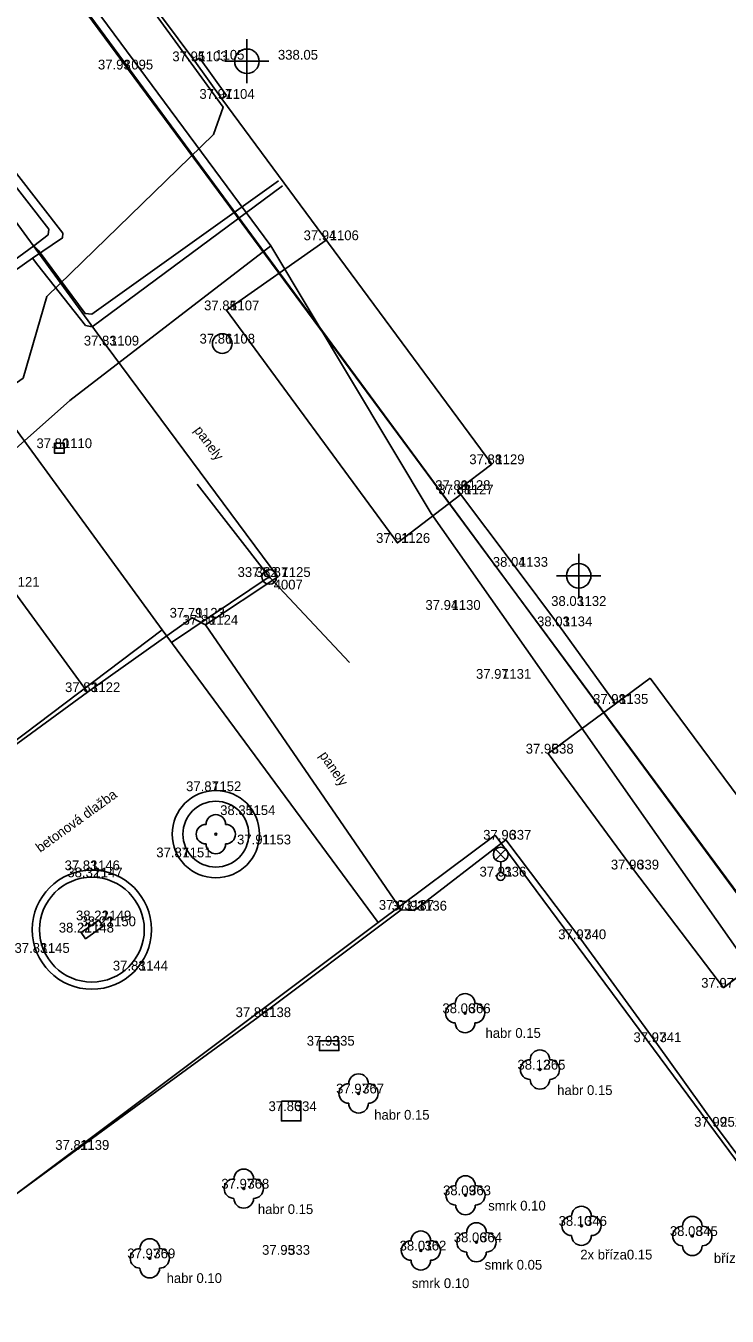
# Model space of a CAD drawing. Extents: x -609709 to -609357, y -1051535 to -1051131.
# Drawn here: x -609562.01 to -609544.11, y -1051300.92 to -1051267.96 of the extents above; entities that cross this region are included whole.
import ezdxf

# ---------------------------------------------------------------- set-up
doc = ezdxf.new("R2010")
doc.units = 0
for name, color, linetype in [('Vrstva 1', 7, 'Continuous'), ('Vrstva 10', 7, 'Continuous'), ('Vrstva 12', 7, 'Continuous'), ('Vrstva 15', 7, 'Continuous'), ('Vrstva 18', 7, 'Continuous'), ('Vrstva 19', 7, 'Continuous'), ('Vrstva 2', 7, 'Continuous'), ('Vrstva 3', 7, 'Continuous'), ('Vrstva 4', 7, 'Continuous'), ('Vrstva 5', 7, 'Continuous'), ('Vrstva 7', 7, 'Continuous'), ('Vrstva 9', 7, 'Continuous')]:
    doc.layers.add(name, color=color, linetype=linetype)

msp = doc.modelspace()

# ---------------------------------------------------------------- linework, layer by layer
at = {"layer": 'Vrstva 1'}
for p, q in [((-609557.7, -1051268.87), (-609557.7, -1051268.87)), ((-609557.27, -1051268.83), (-609557.27, -1051268.83)), ((-609559.6, -1051269.08), (-609559.6, -1051269.08)), ((-609557.01, -1051269.83), (-609557.01, -1051269.83)), ((-609554.35, -1051273.44), (-609554.35, -1051273.44)), ((-609556.89, -1051275.23), (-609556.89, -1051275.23)), ((-609559.96, -1051276.13), (-609559.96, -1051276.13)), ((-609557, -1051276.08), (-609557, -1051276.08)), ((-609561.16, -1051278.75), (-609561.16, -1051278.75)), ((-609550.12, -1051279.16), (-609550.12, -1051279.16)), ((-609550.99, -1051279.82), (-609550.99, -1051279.82)), ((-609550.91, -1051279.93), (-609550.91, -1051279.93)), ((-609552.53, -1051281.17), (-609552.53, -1051281.17)), ((-609549.52, -1051281.78), (-609549.52, -1051281.78)), ((-609555.8, -1051282.04), (-609555.8, -1051282.04)), ((-609555.58, -1051282.04), (-609555.58, -1051282.04)), ((-609548.03, -1051282.78), (-609548.03, -1051282.78)), ((-609557.77, -1051283.08), (-609557.77, -1051283.08)), ((-609551.24, -1051282.88), (-609551.24, -1051282.88)), ((-609557.43, -1051283.26), (-609557.43, -1051283.26)), ((-609548.39, -1051283.3), (-609548.39, -1051283.3)), ((-609549.95, -1051284.64), (-609549.95, -1051284.64)), ((-609560.44, -1051284.98), (-609560.44, -1051284.98)), ((-609546.96, -1051285.28), (-609546.96, -1051285.28)), ((-609548.68, -1051286.55), (-609548.68, -1051286.55)), ((-609557.35, -1051287.51), (-609557.35, -1051287.51)), ((-609556.48, -1051288.12), (-609556.48, -1051288.12)), ((-609556.08, -1051288.87), (-609556.08, -1051288.87)), ((-609549.76, -1051288.75), (-609549.76, -1051288.75)), ((-609558.11, -1051289.2), (-609558.11, -1051289.2)), ((-609560.45, -1051289.53), (-609560.45, -1051289.53)), ((-609560.38, -1051289.71), (-609560.38, -1051289.71)), ((-609549.89, -1051289.69), (-609549.89, -1051289.69)), ((-609546.5, -1051289.51), (-609546.5, -1051289.51)), ((-609552.43, -1051290.54), (-609552.43, -1051290.54)), ((-609552.1, -1051290.56), (-609552.1, -1051290.56)), ((-609560.16, -1051290.81), (-609560.16, -1051290.81)), ((-609560.04, -1051290.96), (-609560.04, -1051290.96)), ((-609560.6, -1051291.12), (-609560.6, -1051291.12)), ((-609547.85, -1051291.29), (-609547.85, -1051291.29)), ((-609561.73, -1051291.64), (-609561.73, -1051291.64)), ((-609559.22, -1051292.09), (-609559.22, -1051292.09)), ((-609544.2, -1051292.53), (-609544.2, -1051292.53)), ((-609556.08, -1051293.28), (-609556.08, -1051293.28)), ((-609550.8, -1051293.18), (-609550.8, -1051293.18)), ((-609554.27, -1051294.01), (-609554.27, -1051294.01)), ((-609545.93, -1051293.92), (-609545.93, -1051293.92)), ((-609548.89, -1051294.62), (-609548.89, -1051294.62)), ((-609553.52, -1051295.23), (-609553.52, -1051295.23)), ((-609555.24, -1051295.68), (-609555.24, -1051295.68)), ((-609544.38, -1051296.08), (-609544.38, -1051296.08)), ((-609560.72, -1051296.67), (-609560.72, -1051296.67)), ((-609556.45, -1051297.66), (-609556.45, -1051297.66)), ((-609550.79, -1051297.83), (-609550.79, -1051297.83)), ((-609547.83, -1051298.61), (-609547.83, -1051298.61)), ((-609545, -1051298.87), (-609545, -1051298.87)), ((-609551.93, -1051299.24), (-609551.93, -1051299.24)), ((-609550.51, -1051299.03), (-609550.51, -1051299.03)), ((-609558.85, -1051299.44), (-609558.85, -1051299.44)), ((-609555.41, -1051299.35), (-609555.41, -1051299.35))]:
    msp.add_line(p, q, dxfattribs=at)
at = {"layer": 'Vrstva 10'}
for p, q in [((-609573.93, -1051249.42), (-609542.5, -1051291.94)), ((-609564.1, -1051275.77), (-609558.53, -1051283.39)), ((-609569.85, -1051291.94), (-609558.53, -1051283.39)), ((-609558.53, -1051283.39), (-609553.02, -1051290.86)), ((-609553.02, -1051290.86), (-609550.03, -1051288.63)), ((-609550.03, -1051288.63), (-609523.24, -1051324.85)), ((-609564.36, -1051299.37), (-609553.02, -1051290.86))]:
    msp.add_line(p, q, dxfattribs=at)
at = {"layer": 'Vrstva 12'}
for points in [[(-609617.53, -1051308.92), (-609614.08, -1051306.67), (-609612.94, -1051305.52), (-609610.39, -1051304.93), (-609608.61, -1051303.76), (-609606.06, -1051302.68), (-609604.05, -1051302.21), (-609601.38, -1051301.86), (-609597.07, -1051299.84), (-609592.58, -1051298), (-609588.06, -1051296.22), (-609585.76, -1051295.02), (-609575.12, -1051289.04), (-609565.28, -1051281.43), (-609560.89, -1051277.53), (-609555.76, -1051273.58), (-609560.56, -1051267.09), (-609566.32, -1051260.26), (-609571.84, -1051253.12), (-609574.91, -1051248.7), (-609573.88, -1051248.47), (-609573.078, -1051248.47)], [(-609555.76, -1051273.58), (-609551.67, -1051280.42), (-609543.15, -1051292.56), (-609542.34, -1051292.8), (-609539.7, -1051291.43), (-609531.29, -1051285.12), (-609523.54, -1051278.84), (-609523.841, -1051278.449)]]:
    msp.add_lwpolyline(points, dxfattribs=at)
at = {"layer": 'Vrstva 15'}
msp.add_lwpolyline([(-609593.36, -1051298.96), (-609591.75, -1051296.49), (-609586.64, -1051293.9), (-609582.17, -1051291.76), (-609577.67, -1051289.07), (-609573.76, -1051285.96), (-609563.26, -1051277.78), (-609562.08, -1051276.96), (-609561.48, -1051274.88), (-609557.22, -1051270.74), (-609556.98, -1051270.04), (-609559.79, -1051266.16), (-609564.332, -1051262.54), (-609570.76, -1051254.05), (-609570.582, -1051253.853)], dxfattribs=at)
at = {"layer": 'Vrstva 18'}
for points in [[(-609555.8, -1051282.04), (-609557.637, -1051279.668)], [(-609555.8, -1051282.04), (-609558.291, -1051283.712)], [(-609555.8, -1051282.04), (-609553.748, -1051284.228)]]:
    msp.add_lwpolyline(points, dxfattribs=at)
for radius in [0.188, 0.025]:
    msp.add_circle((-609555.8, -1051282.04), radius, dxfattribs=at)
at = {"layer": 'Vrstva 19'}
for points in [[(-609589.68, -1051320.38), (-609591.1, -1051321.45), (-609591.26, -1051321.42), (-609595.66, -1051315.54), (-609599.29, -1051310.59), (-609603.57, -1051304.6), (-609603.53, -1051304.45), (-609597.5, -1051300.05), (-609589.44, -1051294.18), (-609579.1, -1051286.55), (-609565.69, -1051276.62), (-609561.84, -1051273.9), (-609561.08, -1051273.38), (-609561.07, -1051273.26), (-609565.31, -1051267.81), (-609569, -1051263.05), (-609568.98, -1051262.9), (-609566.12, -1051260.7)], [(-609566.27, -1051260.51), (-609569.29, -1051262.83), (-609569.32, -1051262.99), (-609565.43, -1051268.02), (-609561.43, -1051273.16), (-609561.44, -1051273.3), (-609561.81, -1051273.58)], [(-609561.81, -1051273.58), (-609561.69, -1051273.7), (-609560.5, -1051275.31), (-609560.33, -1051275.33), (-609555.56, -1051271.92)], [(-609555.46, -1051272.05), (-609560.32, -1051275.65), (-609560.49, -1051275.62), (-609561.71, -1051274.08), (-609561.84, -1051273.9)], [(-609561.81, -1051273.58), (-609564.02, -1051275.2), (-609565.73, -1051276.44), (-609579.25, -1051286.33), (-609589.6, -1051294), (-609597.83, -1051299.97), (-609603.9, -1051304.33), (-609603.93, -1051304.5), (-609599.56, -1051310.67), (-609595.87, -1051315.71), (-609591.35, -1051321.78), (-609591.2, -1051321.8), (-609589.56, -1051320.54)]]:
    msp.add_lwpolyline(points, dxfattribs=at)
at = {"layer": 'Vrstva 4'}
for points in [[(-609569.78, -1051291.945), (-609565.31, -1051288.54), (-609560.44, -1051284.98), (-609557.77, -1051283.08), (-609557.43, -1051283.26), (-609555.58, -1051282.04), (-609559.96, -1051276.13), (-609563.31, -1051271.56), (-609565.26, -1051268.95), (-609567.99, -1051265.25), (-609571.41, -1051260.57), (-609575.76, -1051254.69), (-609578.756, -1051250.625)], [(-609562.388, -1051282.307), (-609560.44, -1051284.98)], [(-609557.43, -1051283.26), (-609552.43, -1051290.54)], [(-609549.76, -1051288.75), (-609552.1, -1051290.56), (-609552.43, -1051290.54), (-609556.08, -1051293.28), (-609560.72, -1051296.67), (-609564.331, -1051299.31)], [(-609549.76, -1051288.75), (-609547.85, -1051291.29), (-609545.93, -1051293.92), (-609544.38, -1051296.08), (-609541.25, -1051300.29), (-609539.34, -1051302.91), (-609536.37, -1051306.73), (-609533.41, -1051311.01), (-609529.82, -1051315.81), (-609526.99, -1051319.64), (-609524.14, -1051323.52), (-609523.26, -1051324.77), (-609525.66, -1051326.48), (-609528.98, -1051328.94), (-609532.13, -1051331.13), (-609536.11, -1051333.93)]]:
    msp.add_lwpolyline(points, dxfattribs=at)
at = {"layer": 'Vrstva 5'}
for p, q in [((-609561.285, -1051278.75), (-609561.035, -1051278.75)), ((-609550.022, -1051289.26), (-609549.758, -1051288.995)), ((-609550.022, -1051288.995), (-609549.758, -1051289.26)), ((-609549.89, -1051289.315), (-609549.89, -1051289.59))]:
    msp.add_line(p, q, dxfattribs=at)
for points in [[(-609554.35, -1051273.44), (-609556.89, -1051275.23), (-609552.53, -1051281.17), (-609550.91, -1051279.93)], [(-609546.96, -1051285.28), (-609548.68, -1051286.55)], [(-609548.68, -1051286.55), (-609546.5, -1051289.51), (-609544.2, -1051292.53), (-609542.85, -1051291.49)]]:
    msp.add_lwpolyline(points, dxfattribs=at)
for points in [[(-609561.285, -1051278.625), (-609561.035, -1051278.625), (-609561.035, -1051278.875), (-609561.285, -1051278.875)], [(-609560.6, -1051291.12), (-609560.15, -1051290.803), (-609560.04, -1051290.96), (-609560.49, -1051291.277)], [(-609554.52, -1051293.885), (-609554.02, -1051293.885), (-609554.02, -1051294.135), (-609554.52, -1051294.135)], [(-609555.49, -1051295.43), (-609554.99, -1051295.43), (-609554.99, -1051295.93), (-609555.49, -1051295.93)]]:
    msp.add_lwpolyline(points, close=True, dxfattribs=at)
for centre, radius in [((-609557, -1051276.08), 0.25), ((-609557.164, -1051288.609), 1.115), ((-609557.164, -1051288.609), 0.841), ((-609549.89, -1051289.127), 0.188), ((-609560.328, -1051291.047), 1.522), ((-609560.328, -1051291.047), 1.338), ((-609549.89, -1051289.69), 0.1)]:
    msp.add_circle(centre, radius, dxfattribs=at)
at = {"layer": 'Vrstva 7'}
for centre in [(-609557.164, -1051288.609), (-609550.8, -1051293.18), (-609548.89, -1051294.62), (-609553.52, -1051295.23), (-609556.45, -1051297.66), (-609550.79, -1051297.83), (-609547.83, -1051298.61), (-609545, -1051298.87), (-609551.93, -1051299.24), (-609550.51, -1051299.03), (-609558.85, -1051299.44)]:
    msp.add_circle(centre, 0.025, dxfattribs=at)
for centre, start, end in [((-609557.414, -1051288.609), 90, 270), ((-609557.164, -1051288.359), 0, 180), ((-609556.914, -1051288.609), 270, 90), ((-609557.164, -1051288.859), 180, 0), ((-609550.8, -1051292.93), 0, 180), ((-609551.05, -1051293.18), 90, 270), ((-609550.55, -1051293.18), 270, 90), ((-609550.8, -1051293.43), 180, 0), ((-609548.89, -1051294.37), 0, 180), ((-609549.14, -1051294.62), 90, 270), ((-609548.64, -1051294.62), 270, 90), ((-609553.77, -1051295.23), 90, 270), ((-609553.52, -1051294.98), 0, 180), ((-609553.27, -1051295.23), 270, 90), ((-609548.89, -1051294.87), 180, 0), ((-609553.52, -1051295.48), 180, 0), ((-609556.45, -1051297.41), 0, 180), ((-609556.7, -1051297.66), 90, 270), ((-609556.2, -1051297.66), 270, 90), ((-609551.04, -1051297.83), 90, 270), ((-609550.79, -1051297.58), 0, 180), ((-609550.54, -1051297.83), 270, 90), ((-609556.45, -1051297.91), 180, 0), ((-609550.79, -1051298.08), 180, 0), ((-609547.83, -1051298.36), 0, 180), ((-609550.51, -1051298.78), 0, 180), ((-609548.08, -1051298.61), 90, 270), ((-609547.58, -1051298.61), 270, 90), ((-609545.25, -1051298.87), 90, 270), ((-609545, -1051298.62), 0, 180), ((-609544.75, -1051298.87), 270, 90), ((-609558.85, -1051299.19), 0, 180), ((-609551.93, -1051298.99), 0, 180), ((-609550.76, -1051299.03), 90, 270), ((-609550.26, -1051299.03), 270, 90), ((-609547.83, -1051298.86), 180, 0), ((-609559.1, -1051299.44), 90, 270), ((-609558.6, -1051299.44), 270, 90), ((-609552.18, -1051299.24), 90, 270), ((-609551.68, -1051299.24), 270, 90), ((-609550.51, -1051299.28), 180, 0), ((-609545, -1051299.12), 180, 0), ((-609551.93, -1051299.49), 180, 0), ((-609558.85, -1051299.69), 180, 0)]:
    msp.add_arc(centre, 0.25, start, end, dxfattribs=at)
at = {"layer": 'Vrstva 9'}
for p, q in [((-609556.37, -1051268.558), (-609556.37, -1051268.308)), ((-609556.682, -1051268.87), (-609556.932, -1051268.87)), ((-609556.057, -1051268.87), (-609555.807, -1051268.87)), ((-609556.37, -1051269.183), (-609556.37, -1051269.433)), ((-609547.9, -1051281.698), (-609547.9, -1051281.448)), ((-609548.213, -1051282.01), (-609548.463, -1051282.01)), ((-609547.588, -1051282.01), (-609547.338, -1051282.01)), ((-609547.9, -1051282.323), (-609547.9, -1051282.573))]:
    msp.add_line(p, q, dxfattribs=at)
for points in [[(-609564.23, -1051262.48), (-609542.85, -1051291.49)], [(-609559.85, -1051265.97), (-609557.7, -1051268.87)], [(-609556.37, -1051268.558), (-609556.37, -1051268.87), (-609556.057, -1051268.87)], [(-609557.7, -1051268.87), (-609557.58, -1051268.781)], [(-609557.01, -1051269.83), (-609557.7, -1051268.87)], [(-609556.89, -1051269.741), (-609557.58, -1051268.781)], [(-609556.37, -1051269.183), (-609556.37, -1051268.87), (-609556.682, -1051268.87)], [(-609557.01, -1051269.83), (-609556.89, -1051269.741)], [(-609557.01, -1051269.83), (-609550.12, -1051279.16), (-609550.99, -1051279.82), (-609549.52, -1051281.78)], [(-609549.52, -1051281.78), (-609548.39, -1051283.3)], [(-609547.9, -1051281.698), (-609547.9, -1051282.01), (-609547.588, -1051282.01)], [(-609547.9, -1051282.323), (-609547.9, -1051282.01), (-609548.213, -1051282.01)], [(-609548.39, -1051283.3), (-609546.96, -1051285.28)], [(-609546.074, -1051284.624), (-609546.96, -1051285.28)], [(-609542.522, -1051291.248), (-609542.434, -1051291.366), (-609541.56, -1051290.72), (-609546.074, -1051284.624)]]:
    msp.add_lwpolyline(points, dxfattribs=at)
for centre, start, end in [((-609556.37, -1051268.87), 90, 180), ((-609556.37, -1051268.87), 0, 90), ((-609556.37, -1051268.87), 180, 270), ((-609556.37, -1051268.87), 270, 0), ((-609547.9, -1051282.01), 90, 180), ((-609547.9, -1051282.01), 0, 90), ((-609547.9, -1051282.01), 180, 270), ((-609547.9, -1051282.01), 270, 0)]:
    msp.add_arc(centre, 0.312, start, end, dxfattribs=at)

# ---------------------------------------------------------------- texts
at = {"layer": 'Vrstva 18'}
msp.add_text(' 4007', height=0.25, dxfattribs=at).set_placement((-609555.78, -1051282.36))
at = {"layer": 'Vrstva 2'}
for s, p in [(' 1103', (-609557.7, -1051268.87)), (' 1105', (-609557.27, -1051268.83)), (' 1095', (-609559.6, -1051269.08)), (' 1104', (-609557.01, -1051269.83)), (' 1106', (-609554.35, -1051273.44)), (' 1107', (-609556.89, -1051275.23)), (' 1109', (-609559.96, -1051276.13)), (' 1108', (-609557, -1051276.08)), (' 1110', (-609561.16, -1051278.75)), (' 1129', (-609550.12, -1051279.16)), (' 1128', (-609550.99, -1051279.82)), (' 1127', (-609550.91, -1051279.93)), (' 1126', (-609552.53, -1051281.17)), (' 1125', (-609555.58, -1051282.04)), (' 1133', (-609549.52, -1051281.78)), (' 1121', (-609562.5, -1051282.29)), (' 1130', (-609551.24, -1051282.88)), (' 1132', (-609548.03, -1051282.78)), (' 1123', (-609557.77, -1051283.08)), (' 1124', (-609557.43, -1051283.26)), (' 1134', (-609548.39, -1051283.3)), (' 1131', (-609549.95, -1051284.64)), (' 1122', (-609560.44, -1051284.98)), (' 1135', (-609546.96, -1051285.28)), (' 338', (-609548.68, -1051286.55)), (' 1152', (-609557.35, -1051287.51)), (' 1154', (-609556.48, -1051288.12)), (' 1153', (-609556.08, -1051288.87)), (' 337', (-609549.76, -1051288.75)), (' 1151', (-609558.11, -1051289.2)), (' 1146', (-609560.45, -1051289.53)), (' 339', (-609546.5, -1051289.51)), (' 1147', (-609560.38, -1051289.71)), (' 336', (-609549.89, -1051289.69)), (' 1137', (-609552.43, -1051290.54)), (' 1136', (-609552.1, -1051290.56)), (' 1149', (-609560.16, -1051290.81)), (' 1150', (-609560.04, -1051290.96)), (' 1148', (-609560.6, -1051291.12)), (' 340', (-609547.85, -1051291.29)), (' 1145', (-609561.73, -1051291.64)), (' 1144', (-609559.22, -1051292.09)), (' 366', (-609550.8, -1051293.18)), (' 1138', (-609556.08, -1051293.28)), (' 341', (-609545.93, -1051293.92)), (' 335', (-609554.27, -1051294.01)), (' 365', (-609548.89, -1051294.62)), (' 367', (-609553.52, -1051295.23)), (' 334', (-609555.24, -1051295.68)), (' 252', (-609544.38, -1051296.08)), (' 1139', (-609560.72, -1051296.67)), (' 368', (-609556.45, -1051297.66)), (' 363', (-609550.79, -1051297.83)), (' 346', (-609547.83, -1051298.61)), (' 345', (-609545, -1051298.87)), (' 364', (-609550.51, -1051299.03)), (' 369', (-609558.85, -1051299.44)), (' 333', (-609555.41, -1051299.35)), (' 362', (-609551.93, -1051299.24))]:
    msp.add_text(s, height=0.25, dxfattribs=at).set_placement(p)
at = {"layer": 'Vrstva 3'}
for s, p in [('37.95', (-609558.273, -1051268.87)), ('338.05', (-609555.578, -1051268.83)), ('37.93', (-609560.173, -1051269.08)), ('37.97', (-609557.583, -1051269.83)), ('37.94', (-609554.923, -1051273.44)), ('37.85', (-609557.463, -1051275.23)), ('37.83', (-609560.533, -1051276.13)), ('37.86', (-609557.579, -1051276.08)), ('37.80', (-609561.743, -1051278.75)), ('37.88', (-609550.693, -1051279.16)), ('37.89', (-609551.563, -1051279.82)), ('37.88', (-609551.483, -1051279.93)), ('37.91', (-609553.072, -1051281.17)), ('337.82', (-609556.608, -1051282.04)), ('37.87', (-609556.153, -1051282.04)), ('38.04', (-609550.093, -1051281.78)), ('37.94', (-609551.813, -1051282.88)), ('38.03', (-609548.603, -1051282.78)), ('37.79', (-609558.343, -1051283.08)), ('37.80', (-609558.013, -1051283.26)), ('38.03', (-609548.963, -1051283.3)), ('37.97', (-609550.523, -1051284.64)), ('37.83', (-609561.013, -1051284.98)), ('37.98', (-609547.533, -1051285.28)), ('37.95', (-609549.253, -1051286.55)), ('37.87', (-609557.923, -1051287.51)), ('38.35', (-609557.053, -1051288.12)), ('37.91', (-609556.622, -1051288.87)), ('37.96', (-609550.339, -1051288.75)), ('37.87', (-609558.683, -1051289.2)), ('37.83', (-609561.023, -1051289.53)), ('37.96', (-609547.079, -1051289.51)), ('38.32', (-609560.953, -1051289.71)), ('37.91', (-609550.432, -1051289.69)), ('37.93', (-609553.003, -1051290.54)), ('37.93', (-609552.673, -1051290.56)), ('38.22', (-609560.733, -1051290.81)), ('38.22', (-609560.613, -1051290.96)), ('38.22', (-609561.173, -1051291.12)), ('37.97', (-609548.423, -1051291.29)), ('37.83', (-609562.303, -1051291.64)), ('37.83', (-609559.793, -1051292.09)), ('37.97', (-609544.773, -1051292.53)), ('38.06', (-609551.379, -1051293.18)), ('37.86', (-609556.659, -1051293.28)), ('37.97', (-609546.503, -1051293.92)), ('37.93', (-609554.843, -1051294.01)), ('38.12', (-609549.463, -1051294.62)), ('37.97', (-609554.093, -1051295.23)), ('37.86', (-609555.819, -1051295.68)), ('37.99', (-609544.953, -1051296.08)), ('37.81', (-609561.262, -1051296.67)), ('37.97', (-609557.023, -1051297.66)), ('38.09', (-609551.363, -1051297.83)), ('38.10', (-609548.413, -1051298.61)), ('38.08', (-609545.573, -1051298.87)), ('38.06', (-609551.089, -1051299.03)), ('37.97', (-609559.423, -1051299.44)), ('37.95', (-609555.983, -1051299.35)), ('38.01', (-609552.472, -1051299.24))]:
    msp.add_text(s, height=0.25, dxfattribs=at).set_placement(p)
at = {"layer": 'Vrstva 4'}
for s, rotation, p in [('panely', 306.5428, (-609557.732, -1051278.297)), ('panely', 304.4818, (-609554.532, -1051286.597)), ('betonová dlažba', 35.9348, (-609561.646, -1051289.088))]:
    msp.add_text(s, height=0.25, rotation=rotation, dxfattribs=at).set_placement(p)
at = {"layer": 'Vrstva 7'}
for s, p in [('habr 0.15', (-609550.28, -1051293.81)), ('habr 0.15', (-609548.45, -1051295.27)), ('habr 0.15', (-609553.12, -1051295.9)), ('smrk 0.10', (-609550.21, -1051298.22)), ('habr 0.15', (-609556.09, -1051298.31)), ('2x bříza0.15', (-609547.86, -1051299.47)), ('smrk 0.05', (-609550.3, -1051299.73)), ('bříza0.20', (-609544.45, -1051299.56)), ('habr 0.10', (-609558.42, -1051300.07)), ('smrk 0.10', (-609552.16, -1051300.2))]:
    msp.add_text(s, height=0.25, dxfattribs=at).set_placement(p)

doc.saveas('drawing.dxf')
